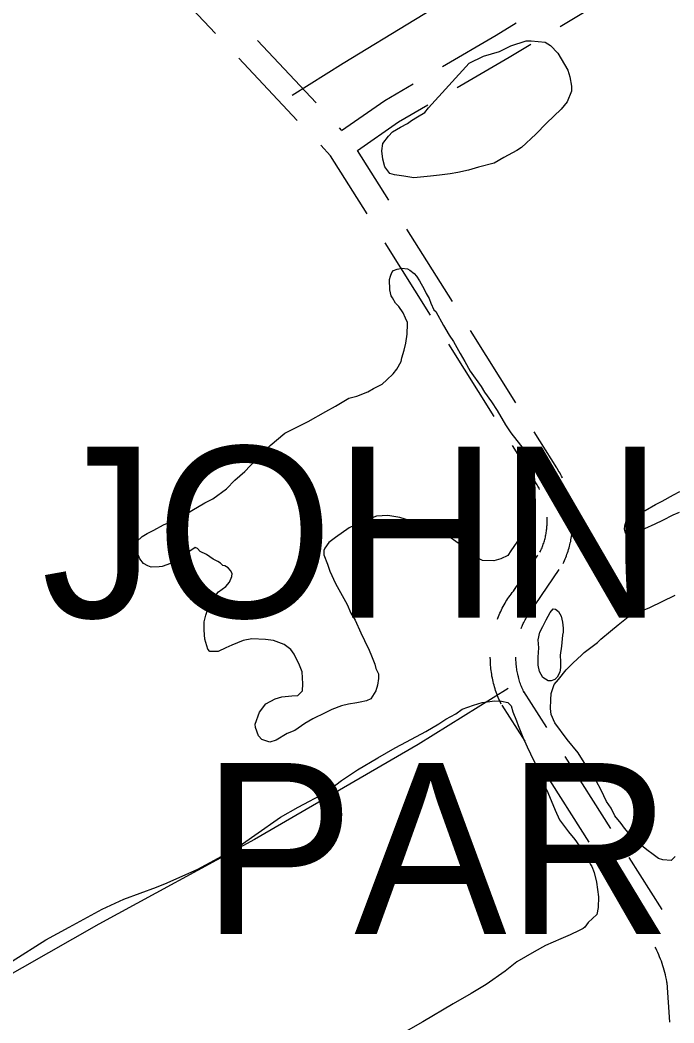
# Model space of a CAD drawing. Extents: x 3540316 to 3578335, y 553172 to 578787.
# Drawn here: x 3556458 to 3557223, y 571599 to 572773 of the extents above; entities that cross this region are included whole.
import ezdxf

# ---------------------------------------------------------------- set-up
doc = ezdxf.new("R2010")
doc.units = 0
for name, color, linetype in [('V-DTCH-CNTR', 7, 'Continuous'), ('V-ROAD-CNTR', 7, 'Continuous'), ('V-SITE-VEGE', 7, 'Continuous'), ('V-TOPO-GNAM-IDEN', 7, 'Continuous'), ('V-TOPO-SHOR', 7, 'Continuous')]:
    doc.layers.add(name, color=color, linetype=linetype)

msp = doc.modelspace()

# ---------------------------------------------------------------- linework, layer by layer
at = {"layer": 'V-DTCH-CNTR'}
for points in [[(3556776.1, 572684.7), (3556835.8, 572722.2), (3557005.3, 572825.7)], [(3557029.3, 571990.3), (3556923.8, 571925), (3556732, 571813.6), (3556550.1, 571714.7), (3556369.9, 571612.3), (3556361.3, 571607.4), (3556170, 571504.3), (3556002.7, 571413.3), (3555803.3, 571301.7), (3555662.2, 571220.5), (3555507.7, 571128), (3555351.1, 571038.9), (3555185.6, 570949.7), (3555033.1, 570863.1), (3554842.5, 570750.5), (3554684.1, 570663.1), (3554530.4, 570574.7), (3554281.7, 570435.3), (3554128, 570349.2), (3553980.1, 570270.3)]]:
    msp.add_lwpolyline(points, dxfattribs=at)
at = {"layer": 'V-ROAD-CNTR'}
for points in [[(3556686.4, 572757.1), (3556617.8, 572830)], [(3557090, 572765.2), (3557171.3, 572814.2), (3557175.6, 572816.9)], [(3556952.4, 572718.5), (3557015.2, 572755.2), (3557038.5, 572769.3)], [(3556804.2, 572675.8), (3556735.6, 572748.6)], [(3556969.6, 572693.8), (3557030.5, 572729.4), (3557055.7, 572744.6)], [(3556782.3, 572655.2), (3556713.8, 572728)], [(3556834.2, 572643.6), (3556884.6, 572678.7), (3556917.9, 572698.2)], [(3556852.9, 572620.1), (3556900.7, 572653.4), (3556935.1, 572673.5)], [(3556834.2, 572643.8), (3556831.6, 572646.6)], [(3556863.9, 572545.8), (3556821.2, 572613.9), (3556809.7, 572626.1)], [(3556889.3, 572561.8), (3556852.7, 572620.1)], [(3556963.8, 572443.2), (3556910.6, 572527.9)], [(3556938.4, 572427.3), (3556885.2, 572512)], [(3557038.2, 572324.7), (3556985.1, 572409.4)], [(3557012.8, 572308.7), (3556959.6, 572393.4)], [(3557086.1, 572248.5), (3557059.5, 572290.8)], [(3557060.7, 572232.5), (3557034.1, 572274.9)], [(3557092.9, 572236.8), (3557092.7, 572237.1), (3557091.8, 572238.8), (3557090.9, 572240.6), (3557089.9, 572242.3), (3557088.9, 572244), (3557087.9, 572245.7), (3557086.9, 572247.3), (3557085.9, 572248.7)], [(3557066, 572223.4), (3557066, 572223.5), (3557065.3, 572224.9), (3557064.6, 572226.1), (3557063.9, 572227.3), (3557063.2, 572228.6), (3557062.4, 572229.8), (3557061.7, 572231.1), (3557060.9, 572232.3)], [(3557066.4, 572149.8), (3557067, 572151.2), (3557067.6, 572152.5), (3557068.2, 572153.8), (3557068.8, 572155.2), (3557069.3, 572156.5), (3557069.8, 572157.8), (3557070.3, 572159.2), (3557070.8, 572160.5), (3557071.2, 572161.9), (3557071.6, 572163.3), (3557072, 572164.7), (3557072.4, 572166.1), (3557072.7, 572167.5), (3557073, 572168.9), (3557073.3, 572170.3), (3557073.6, 572171.7), (3557073.8, 572173.1), (3557074, 572174.6), (3557074.2, 572176), (3557074.4, 572177.4), (3557074.5, 572178.9), (3557074.6, 572180.3), (3557074.7, 572181.7), (3557074.8, 572183.2), (3557074.8, 572184.6), (3557074.9, 572186.1), (3557074.9, 572187.5), (3557074.8, 572188.9), (3557074.8, 572190.3), (3557074.7, 572190.9)], [(3557093.4, 572136.7), (3557094.2, 572138.4), (3557095, 572140.2), (3557095.8, 572142), (3557096.6, 572143.8), (3557097.3, 572145.7), (3557098, 572147.5), (3557098.6, 572149.3), (3557099.3, 572151.2), (3557099.9, 572153.1), (3557100.4, 572155), (3557100.9, 572156.8), (3557101.4, 572158.7), (3557101.9, 572160.7), (3557102.4, 572162.6), (3557102.7, 572164.5), (3557103.1, 572166.4), (3557103.4, 572168.4), (3557103.7, 572170.3), (3557104, 572172.3), (3557104.2, 572174.2), (3557104.4, 572176.2), (3557104.6, 572178.1), (3557104.7, 572180.1), (3557104.8, 572182), (3557104.8, 572184), (3557104.9, 572186), (3557104.9, 572187.9), (3557104.8, 572189.9), (3557104.7, 572191.9), (3557104.7, 572192.6)], [(3557035.8, 572105), (3557063.9, 572146.4)], [(3557060.6, 572088.2), (3557088.7, 572129.5)], [(3557016.5, 572071.6), (3557016.9, 572072.8), (3557017.7, 572074.8), (3557018.6, 572076.7), (3557019.5, 572078.7), (3557020.4, 572080.7), (3557021.3, 572082.6), (3557022.3, 572084.5), (3557023.3, 572086.5), (3557024.4, 572088.4), (3557025.5, 572090.2), (3557026.6, 572092.1), (3557027.8, 572093.9), (3557028.9, 572095.7), (3557030.1, 572097.5), (3557031.4, 572099.3), (3557032.7, 572101), (3557033.9, 572102.7), (3557035.3, 572104.4), (3557037.1, 572106.7), (3557037.8, 572107.4)], [(3557044.4, 572060.7), (3557044.8, 572061.7), (3557045.4, 572063.2), (3557046.1, 572064.7), (3557046.7, 572066.3), (3557047.4, 572067.7), (3557048.2, 572069.2), (3557048.9, 572070.7), (3557049.7, 572072.1), (3557050.5, 572073.5), (3557051.3, 572075), (3557052.1, 572076.3), (3557053, 572077.7), (3557053.9, 572079.1), (3557054.8, 572080.5), (3557055.8, 572081.8), (3557056.7, 572083.1), (3557057.7, 572084.4), (3557058.7, 572085.7), (3557059.3, 572086.4), (3557058.6, 572085.7)], [(3557021.1, 571972.2), (3557020.2, 571974.1), (3557019.3, 571976.1), (3557018.4, 571978), (3557017.6, 571980), (3557016.7, 571982), (3557016, 571984), (3557015.2, 571986), (3557014.5, 571988.1), (3557013.9, 571990.2), (3557013.2, 571992.3), (3557012.7, 571994.3), (3557012.1, 571996.4), (3557011.6, 571998.5), (3557011.1, 572000.6), (3557010.7, 572002.7), (3557010.2, 572004.8), (3557009.9, 572007), (3557009.5, 572009.1), (3557009.2, 572011.3), (3557009, 572013.4), (3557008.8, 572015.5), (3557008.6, 572017.7), (3557008.4, 572019.8), (3557008.3, 572022), (3557008.3, 572024.2), (3557008.2, 572026.3), (3557008.2, 572027.1)], [(3557048, 571985.4), (3557047.3, 571987), (3557046.6, 571988.4), (3557045.9, 571989.9), (3557045.3, 571991.5), (3557044.7, 571992.9), (3557044.1, 571994.5), (3557043.5, 571996), (3557043, 571997.6), (3557042.5, 571999.1), (3557042, 572000.7), (3557041.6, 572002.3), (3557041.2, 572003.9), (3557040.8, 572005.4), (3557040.4, 572007), (3557040.1, 572008.7), (3557039.8, 572010.3), (3557039.5, 572011.9), (3557039.2, 572013.5), (3557039, 572015.1), (3557038.8, 572016.7), (3557038.6, 572018.4), (3557038.5, 572020), (3557038.4, 572021.6), (3557038.3, 572023.3), (3557038.2, 572024.9), (3557038.2, 572026.5), (3557038.2, 572027)], [(3557047.2, 571986.8), (3557074, 571944.6)], [(3557021.9, 571970.8), (3557048.7, 571928.6)], [(3557095.5, 571910.9), (3557149.1, 571826.4)], [(3557070.1, 571894.8), (3557123.7, 571810.4)], [(3557170.5, 571792.7), (3557209.1, 571731.9)], [(3557145.2, 571776.6), (3557183.7, 571715.9)], [(3557215.5, 571644.6), (3557215, 571647.4), (3557214.5, 571650), (3557213.9, 571652.8), (3557213.2, 571655.5), (3557212.6, 571658.1), (3557211.8, 571660.8), (3557211.1, 571663.4), (3557210.3, 571666), (3557209.4, 571668.6), (3557208.5, 571671.2), (3557207.5, 571673.8), (3557206.5, 571676.4), (3557205.5, 571678.9), (3557204.4, 571681.4), (3557203.2, 571684), (3557202.1, 571686.5), (3557201.4, 571687.9)], [(3557218.3, 571599.9), (3557215.3, 571646.3)]]:
    msp.add_lwpolyline(points, dxfattribs=at)
at = {"layer": 'V-SITE-VEGE'}
msp.add_lwpolyline([(3556983.4, 572722.1), (3557000.2, 572730.5), (3557019.2, 572735.7), (3557032.2, 572742.5), (3557050.1, 572748.2), (3557056.2, 572748.3), (3557072.6, 572746.9), (3557078.6, 572743.1), (3557087.5, 572734), (3557099.2, 572713.9), (3557101.5, 572706.3), (3557103.3, 572695.4), (3557103.4, 572689.4), (3557098.1, 572676.8), (3557091.1, 572668.5), (3557073.9, 572651.9), (3557061.5, 572639.1), (3557044.8, 572623.6), (3557039.4, 572620.2), (3557024.2, 572611.8), (3557012.9, 572605.1), (3556994.4, 572600.5), (3556982.9, 572597.1), (3556970.4, 572594.1), (3556961.2, 572592.9), (3556948.6, 572591.1), (3556938.3, 572589.9), (3556918.6, 572588), (3556907.1, 572590), (3556896.2, 572591.5), (3556890.7, 572593), (3556884.6, 572601.1), (3556882.3, 572609.8), (3556881.1, 572619.6), (3556882.6, 572628.4), (3556889, 572636.7), (3556893.8, 572641.7), (3556903.1, 572647.3), (3556911.2, 572651.7), (3556916, 572655.1), (3556923.1, 572659.6), (3556931.7, 572664.6), (3556936, 572670.1)], close=True, dxfattribs=at)
for points in [[(3556683.6, 572141.7), (3556675.9, 572147.1), (3556668.7, 572150.8), (3556665.4, 572154.1), (3556662.7, 572155.6), (3556638.9, 572138.9), (3556634, 572136.7), (3556624.2, 572133.3), (3556620.4, 572132.7), (3556611.1, 572132.5), (3556607.3, 572134.1), (3556602.3, 572136.8), (3556597.9, 572142.2), (3556594.5, 572150.9), (3556593.9, 572153.6), (3556592.7, 572156.8), (3556594.3, 572162.3), (3556600.8, 572168.4), (3556606.7, 572171.8), (3556614.3, 572175.7), (3556625.7, 572181.9), (3556634.9, 572185.8), (3556649, 572192.6), (3556658.8, 572198.7), (3556673.9, 572207.7), (3556683.2, 572212.2), (3556699.4, 572223.9), (3556709.1, 572234.4), (3556720.9, 572244.4), (3556739.2, 572263.8), (3556750.5, 572274.8), (3556767.8, 572289.3), (3556780.8, 572296), (3556794.9, 572302.8), (3556815.5, 572314.5), (3556826.9, 572320.7), (3556842.6, 572330.2), (3556851.8, 572332.5), (3556864.9, 572337.6), (3556871.4, 572341.5), (3556881.7, 572346.6), (3556887, 572351.6), (3556894.6, 572358.8), (3556898.9, 572364.3), (3556903.7, 572373.1), (3556904.7, 572377.5), (3556907.3, 572386.3), (3556909.4, 572394.5), (3556910.9, 572404.9), (3556910.8, 572407.6), (3556911.3, 572414.7), (3556911.2, 572418.6), (3556909, 572424), (3556906.1, 572430), (3556901.1, 572437.5), (3556897.2, 572441.3), (3556893.9, 572447.8), (3556892.2, 572450), (3556890.5, 572457), (3556890.3, 572469.1), (3556891.3, 572472.9), (3556892.9, 572477.3), (3556895.1, 572479.5), (3556899.4, 572481.2), (3556904.8, 572482.4), (3556911.4, 572481.4), (3556914.2, 572479.8), (3556919.1, 572476), (3556921.9, 572472.8), (3556925.3, 572467.4), (3556930.9, 572457.6), (3556933.1, 572452.7), (3556936.5, 572446.8), (3556938.7, 572441.3), (3556942.1, 572433.7), (3556944.3, 572431.6), (3556953.3, 572415.3), (3556960, 572404), (3556965, 572396.4), (3556972.9, 572382.3), (3556978.5, 572373.1), (3556984.6, 572361.7), (3556997.5, 572343.9), (3557001.4, 572337.4), (3557009.7, 572326), (3557016.4, 572315.8), (3557025.9, 572299), (3557032.1, 572289.8), (3557043.8, 572275.2), (3557049.3, 572267.6), (3557050.5, 572265.5), (3557049.6, 572208.1)], [(3557229.5, 572196.5), (3557221.9, 572193.1), (3557209.9, 572186.9), (3557200.7, 572182.9), (3557188.8, 572177.3), (3557182.8, 572175.6), (3557175.7, 572172.2), (3557171.9, 572170.5), (3557166.5, 572172.1), (3557165.3, 572177), (3557165.8, 572180.8), (3557167.3, 572186.3), (3557169, 572188), (3557174.9, 572193), (3557182.5, 572195.8), (3557189.6, 572198.6), (3557201.5, 572205.9), (3557209.6, 572209.8), (3557222.6, 572217.1), (3557230.2, 572221)], [(3557049.6, 572208.1), (3557049.9, 572190.6), (3557048.4, 572180.2), (3557042.6, 572166.5), (3557039.4, 572161.5), (3557032.4, 572151.6), (3557028.7, 572146.1), (3557020.5, 572142.2), (3557012.4, 572139.9), (3556999.3, 572140.2), (3556991.6, 572143.9), (3556981.6, 572151.4), (3556974.4, 572157.9), (3556961.2, 572167), (3556953, 572170.7), (3556936.5, 572178.6), (3556923.3, 572183.9), (3556902.4, 572190.7), (3556888.2, 572192.7), (3556875.1, 572192), (3556856.1, 572184.6), (3556843.1, 572178.4), (3556826.9, 572167.3), (3556819.3, 572161.1), (3556814.5, 572154.5), (3556813.4, 572151.8), (3556813.5, 572146.9), (3556817.5, 572136), (3556820.3, 572127.9), (3556827.1, 572113.2), (3556840.5, 572088.8), (3556845.1, 572078.5), (3556850.1, 572070.4), (3556856.8, 572055.7), (3556860.8, 572046.5), (3556866.4, 572035.1), (3556869.2, 572028.6), (3556873.2, 572018.8), (3556874.4, 572013.9), (3556877.2, 572007.4), (3556877.3, 572002), (3556876.3, 571994.3), (3556874.2, 571987.7), (3556868.3, 571978.4), (3556863.4, 571976.1), (3556855.8, 571974.4), (3556852, 571973.8), (3556842.2, 571972), (3556834, 571970.2), (3556822.6, 571965.7), (3556815, 571961.8), (3556800.4, 571955), (3556791.2, 571949.4), (3556779.3, 571941.1), (3556770.6, 571937.7), (3556757.6, 571929.8), (3556750, 571927.5), (3556740.7, 571930.7), (3556736.8, 571935), (3556733.4, 571944.8), (3556732.8, 571948.6), (3556738, 571962.9), (3556745.5, 571972.3), (3556756.4, 571978.4), (3556764, 571980.7), (3556776, 571982), (3556783.1, 571982.1), (3556788.5, 571987.6), (3556788.9, 571995.8), (3556788.1, 572010), (3556784.8, 572017.6), (3556778.6, 572030.6), (3556774.7, 572036), (3556766.9, 572041.9), (3556754.3, 572046.6), (3556745, 572047.6), (3556729.2, 572048.5), (3556718.8, 572046.7), (3556705.8, 572041), (3556698.7, 572038.2), (3556689.5, 572033.7), (3556679.7, 572033.6), (3556677.5, 572036.3), (3556674, 572048.2), (3556673.3, 572058.6), (3556673.2, 572068.4), (3556675.3, 572076.1), (3556678.9, 572086.5), (3556685.9, 572098.6), (3556690.2, 572103.6), (3556698.8, 572109.7), (3556703.1, 572114.7), (3556705.7, 572121.3), (3556706.2, 572125.1), (3556704, 572128.4), (3556701.2, 572131.6), (3556697.4, 572133.8), (3556695.2, 572134.3), (3556692.4, 572137), (3556689.1, 572139.1), (3556683.6, 572141.7)], [(3557224.8, 571793.9), (3557220, 571789), (3557210.1, 571789.9), (3557205.2, 571791.5), (3557197.4, 571797.4), (3557193, 571800.6), (3557189.7, 571803.3), (3557184.7, 571807), (3557182, 571810.3), (3557176.4, 571814.5), (3557171.5, 571819.4), (3557165.3, 571826.9), (3557161.4, 571832.4), (3557154.2, 571841.5), (3557149.7, 571850.2), (3557144.2, 571858.3), (3557138, 571871.3), (3557132.3, 571882.2), (3557125.1, 571893.5), (3557120.1, 571900.6), (3557111.1, 571915.2), (3557098.3, 571930.8), (3557083.9, 571950.3), (3557079.4, 571960.1), (3557078.7, 571967.2), (3557079.1, 571977), (3557079.6, 571984.6), (3557083.2, 571995.1), (3557088.1, 572001.1), (3557097.2, 572012.2), (3557104.7, 572019.9), (3557115.5, 572029.9), (3557118.2, 572032.7), (3557133.9, 572044.4), (3557137.6, 572048.3), (3557149, 572057.7), (3557158.1, 572064.9), (3557169.5, 572074.4), (3557179.8, 572078.9), (3557195, 572085.1), (3557224.8, 572099.7)], [(3556783.3, 571851.6), (3556815.8, 571868.9), (3556834.2, 571882.9), (3556852.6, 571895.1), (3556876.4, 571909.1), (3556897, 571920.9), (3556910, 571928.2), (3556932.8, 571940), (3556947.9, 571948.9), (3556956, 571954.5), (3556968, 571960.7), (3556975.5, 571966.2), (3556988.6, 571970.8), (3556998.9, 571974.2), (3557013.6, 571976.1), (3557021.3, 571975.6), (3557028.9, 571974.1), (3557032.8, 571970.3), (3557034.5, 571963.2), (3557039.1, 571952.4), (3557040.8, 571947), (3557046.4, 571933.4), (3557051.5, 571922), (3557059.4, 571905.7), (3557065, 571894.9), (3557071.2, 571878), (3557075.7, 571868.8), (3557084.2, 571848.2), (3557089.3, 571836.8), (3557099.9, 571822.7), (3557107.1, 571813.6), (3557116.6, 571800.6)], [(3556328.9, 571587.4), (3556365.7, 571613), (3556389.4, 571630.8), (3556423.5, 571655.9), (3556448.4, 571671.5), (3556487.9, 571696.1), (3556515, 571711.2), (3556554, 571732), (3556579, 571743.8), (3556617.5, 571758), (3556630, 571763.1), (3556665.8, 571778.9), (3556689.7, 571791.8), (3556711.3, 571804.1), (3556732.4, 571818.6), (3556762.7, 571839.8), (3556783.3, 571851.6)], [(3557116.6, 571800.6), (3557120.5, 571794.6), (3557125.5, 571784.3), (3557127.2, 571782.2), (3557130, 571775.1), (3557132.4, 571763.7), (3557134.8, 571746.8), (3557134.4, 571734.2), (3557132.9, 571726), (3557122.7, 571716.6), (3557118.9, 571711.1), (3557116.8, 571709.4), (3557112.4, 571707.2), (3557101.6, 571702.1), (3557090.7, 571697.6), (3557072.8, 571689.7), (3557059.8, 571682.4), (3557039.2, 571670.6), (3557025.7, 571659.5), (3557003.6, 571643.9), (3556985.7, 571633.3), (3556964.6, 571621.5), (3556929.4, 571600.3), (3556893.1, 571579.5)]]:
    msp.add_lwpolyline(points, dxfattribs=at)
at = {"layer": 'V-TOPO-SHOR'}
msp.add_lwpolyline([(3557092.8, 572052.7), (3557091.6, 572040.1), (3557090, 572029.3), (3557090.4, 572021.6), (3557090.5, 572015), (3557089.6, 572009.4), (3557086.5, 572003.8), (3557083.8, 572001), (3557079.6, 571999.2), (3557076.1, 571999.5), (3557069.8, 572003.2), (3557065.9, 572010.2), (3557064.4, 572017.8), (3557064.2, 572026.9), (3557065.1, 572038), (3557064.3, 572047.4), (3557066.3, 572056.2), (3557069.7, 572062.8), (3557073.7, 572070.6), (3557078.5, 572079.3), (3557081.9, 572083.6), (3557084.4, 572083.2), (3557088.2, 572080.5), (3557091.1, 572075), (3557092.9, 572068), (3557093.7, 572061.1), (3557093.4, 572056.2), (3557092.8, 572052.7)], dxfattribs=at)

# ---------------------------------------------------------------- texts
at = {"layer": 'V-TOPO-GNAM-IDEN'}
for s, p in [('JOHN', (3556482.7, 572073.5)), ('PARISH,', (3556670.6, 571703.2))]:
    msp.add_text(s, height=200, dxfattribs=at).set_placement(p)

doc.saveas('drawing.dxf')
